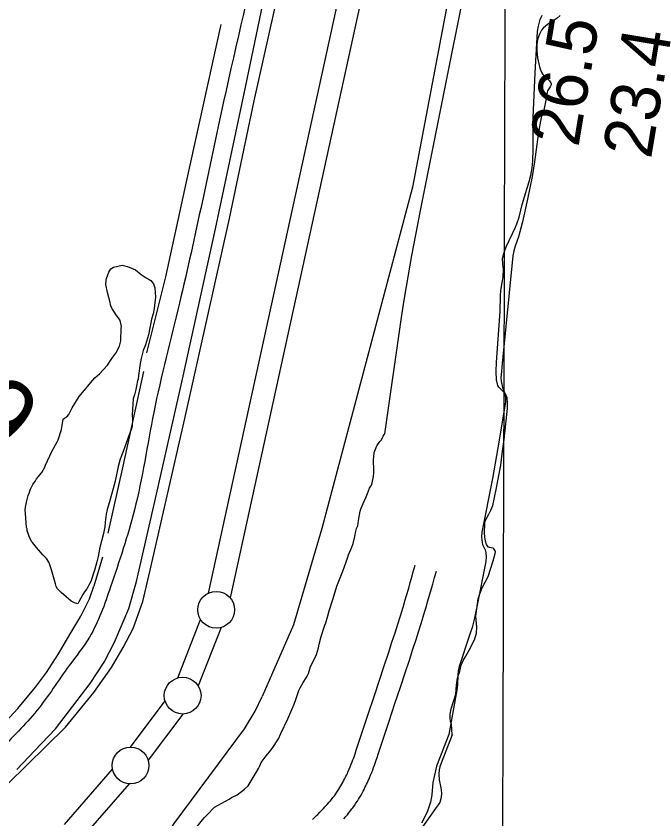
# Model space of a CAD drawing. Extents: x 3161564 to 3199464, y 849354 to 874788.
# Drawn here: x 3175603 to 3176471, y 869390 to 870482 of the extents above; entities that cross this region are included whole.
import ezdxf

# ---------------------------------------------------------------- set-up
doc = ezdxf.new("R2010")
doc.units = 0
for name, color, linetype in [('V-GRID-MAJR', 7, 'Continuous'), ('V-LEVE-TOET', 7, 'Continuous'), ('V-RIVR-RANG', 7, 'Continuous'), ('V-ROAD-CNTR', 7, 'Continuous'), ('V-SITE-VEGE', 7, 'Continuous'), ('V-SURV-IDEN', 7, 'Continuous'), ('V-SURV-LINE', 7, 'Continuous'), ('V-TOPO-SHOR', 7, 'Continuous')]:
    doc.layers.add(name, color=color, linetype=linetype)

msp = doc.modelspace()

# ---------------------------------------------------------------- linework, layer by layer
at = {"layer": 'V-GRID-MAJR'}
msp.add_spline([(3176222.1410000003, 854791.1240000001), (3176239.768, 860850.5530000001), (3176257.404, 866913.068), (3176275.039, 872975.626), (3176275.048, 872978.667)], degree=3, dxfattribs=at)
at = {"layer": 'V-LEVE-TOET'}
for points in [[(3175669.738000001, 869514.5099999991), (3175708.198000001, 869561.856999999), (3175732.372000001, 869595.7699999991), (3175748.332000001, 869623.0369999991), (3175762.058000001, 869648.878999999), (3175775.258000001, 869685.574999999), (3175784.889000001, 869728.035999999), (3175832.198000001, 869934.2939999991), (3175892.899000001, 870206.655999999), (3175926.2690000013, 870366.307999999), (3175967.069000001, 870549.3459999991), (3176018.859000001, 870778.4959999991), (3176047.926000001, 870905.3269999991), (3176080.453000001, 871065.533999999), (3176105.082000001, 871234.712999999), (3176159.337000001, 871580.123999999), (3176184.862000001, 871793.4339999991), (3176216.7690000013, 872030.7399999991), (3176255.034000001, 872301.2399999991), (3176314.084000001, 872686.621999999), (3176349.676000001, 872849.050999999), (3176380.955172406, 872978.3746601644)], [(3176478.148000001, 872339.542999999), (3176468.909000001, 872287.337999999), (3176458.986000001, 872221.037999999), (3176408.313000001, 871944.309999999), (3176379.415000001, 871710.888999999), (3176378.688000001, 871680.0319999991), (3176378.135000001, 871643.724999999), (3176375.205000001, 871570.586999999), (3176373.527000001, 871541.283999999), (3176341.085000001, 871290.329999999), (3176335.283000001, 871235.1249999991), (3176329.973000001, 871198.3509999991), (3176324.869000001, 871172.4659999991), (3176274.335000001, 870917.665999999), (3176234.616000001, 870710.0129999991), (3176228.691000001, 870677.5789999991), (3176219.067000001, 870634.459999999), (3176203.726000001, 870577.062999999), (3176141.878000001, 870249.145999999), (3176018.202000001, 869784.677999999), (3175980.086000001, 869653.8209999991), (3175937.514000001, 869556.466999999)], [(3175359.098000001, 867715.425999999), (3175439.306000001, 868019.704999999), (3175514.068000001, 868356.537999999), (3175516.812000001, 868380.5929999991), (3175519.5360000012, 868418.5549999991), (3175524.056000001, 868459.7939999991), (3175578.502000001, 868705.133999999), (3175675.952000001, 869077.6669999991), (3175702.8030000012, 869176.202999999), (3175720.713000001, 869235.131999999), (3175734.738000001, 869265.746999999), (3175754.173000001, 869289.665999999), (3175775.729000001, 869317.6739999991), (3175798.580000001, 869353.0489999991), (3175817.516000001, 869383.510999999), (3175913.203000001, 869512.2549999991), (3175927.727000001, 869536.4929999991), (3175937.514000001, 869556.466999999)], [(3175669.738000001, 869514.5099999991), (3175591.4820000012, 869437.657999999), (3175521.557000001, 869368.834999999), (3175510.451000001, 869354.910999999), (3175501.962000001, 869342.300999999), (3175494.294000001, 869327.8919999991), (3175484.9990000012, 869307.4239999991), (3175473.593000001, 869275.8319999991), (3175466.755000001, 869252.258999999), (3175430.360000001, 869081.2289999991), (3175349.110000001, 868708.5539999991), (3175302.915000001, 868416.2699999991), (3175283.832000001, 868266.2069999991), (3175274.057000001, 868237.3949999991), (3175260.702000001, 868196.307999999), (3175244.574000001, 868149.4909999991), (3175227.780000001, 868110.1959999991), (3175154.570000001, 867830.1419999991)]]:
    msp.add_lwpolyline(points, dxfattribs=at)
at = {"layer": 'V-ROAD-CNTR'}
for points in [[(3176025.6849118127, 869409.4001536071), (3176028.270906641, 869412.404147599), (3176030.1029029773, 869414.6041431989), (3176031.4379003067, 869416.2471399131), (3176033.4528962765, 869418.7981348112), (3176035.430892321, 869421.3891296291), (3176036.3348905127, 869422.610127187), (3176038.165886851, 869425.170122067), (3176039.8558834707, 869427.6441171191), (3176041.4408803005, 869430.0711122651), (3176042.9338773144, 869432.455107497), (3176044.335874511, 869434.7851028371), (3176045.6578718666, 869437.069098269), (3176046.9058693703, 869439.305093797), (3176048.0818670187, 869441.4880894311), (3176049.196864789, 869443.6280851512), (3176050.2528626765, 869445.718080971), (3176051.2518606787, 869447.7550768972), (3176052.199858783, 869449.7460729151), (3176053.100856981, 869451.6890690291), (3176053.9428552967, 869453.5540652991), (3176055.5738520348, 869457.2960578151), (3176057.040849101, 869460.813050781), (3176058.3788464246, 869464.145044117), (3176059.6018439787, 869467.2990378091), (3176060.723841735, 869470.278031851), (3176061.7468396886, 869473.0700262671), (3176063.6488358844, 869478.4300155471), (3176065.262832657, 869483.1430061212), (3176066.643829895, 869487.273997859), (3176076.3058105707, 869517.1129381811), (3176080.846801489, 869530.795910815), (3176089.3767844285, 869556.3138597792), (3176096.840769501, 869578.5998152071), (3176103.3327565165, 869598.074776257), (3176108.957745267, 869615.106742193), (3176113.8207355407, 869630.008712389), (3176118.017727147, 869643.0526863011), (3176121.638719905, 869654.4706634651), (3176124.764713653, 869664.4686434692), (3176127.4607082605, 869673.2226259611), (3176129.7907036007, 869680.8886106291), (3176131.8036995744, 869687.599597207), (3176133.540696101, 869693.465585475), (3176136.543690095, 869703.7765648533), (3176138.750685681, 869711.5065493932), (3176140.3776824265, 869717.2985378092), (3176142.7836776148, 869726.0225203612), (3176145.145672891, 869734.795502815)], [(3176048.420866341, 869389.8281927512), (3176051.166860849, 869393.0181863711), (3176053.270856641, 869395.5441813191), (3176054.851853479, 869397.4891774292), (3176057.1488488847, 869400.3981716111), (3176059.408844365, 869403.359165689), (3176060.590842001, 869404.9541624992), (3176062.755837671, 869407.9821564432), (3176064.803833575, 869410.9801504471), (3176066.714829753, 869413.9071445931), (3176068.499826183, 869416.7571388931), (3176070.173822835, 869419.537133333), (3176071.7398197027, 869422.245127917), (3176073.209816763, 869424.8771226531), (3176074.5918139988, 869427.4421175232), (3176075.888811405, 869429.9321125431), (3176077.110808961, 869432.3501077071), (3176078.263806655, 869434.7031030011), (3176079.3518044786, 869436.9880984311), (3176080.3788024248, 869439.203094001), (3176081.3648004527, 869441.3840896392), (3176083.1697968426, 869445.526081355), (3176084.8067935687, 869449.449073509), (3176086.2847906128, 869453.1330661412), (3176087.6257879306, 869456.5890592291), (3176088.845785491, 869459.830052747), (3176089.9687832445, 869462.892046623), (3176091.9767792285, 869468.5540352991), (3176093.6807758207, 869473.5270253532), (3176095.141772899, 869477.8980166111), (3176104.813753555, 869507.7669568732), (3176109.308744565, 869521.315929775), (3176117.8267275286, 869546.793878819), (3176125.294712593, 869569.091834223), (3176131.806699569, 869588.6267951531), (3176137.4616882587, 869605.7507609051), (3176142.358678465, 869620.7607308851), (3176146.5956699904, 869633.922704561), (3176150.254662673, 869645.4606814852), (3176153.416656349, 869655.576661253), (3176156.1486508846, 869664.444643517), (3176158.5106461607, 869672.218627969), (3176160.5536420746, 869679.0316143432), (3176162.3246385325, 869685.0116023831), (3176165.3696324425, 869695.462581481), (3176167.616627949, 869703.332565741), (3176169.279624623, 869709.2565538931), (3176171.7276197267, 869718.1345361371), (3176174.113614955, 869726.9975184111)], [(3176005.540952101, 869389.1171941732), (3176007.581948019, 869390.9751904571), (3176009.474944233, 869392.7321869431), (3176011.234940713, 869394.396183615), (3176012.8459374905, 869395.9451805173), (3176015.8949313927, 869398.9521745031), (3176018.493926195, 869401.6021692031), (3176020.733921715, 869403.9541644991), (3176022.6659178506, 869406.0361603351), (3176024.334914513, 869407.8791566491), (3176025.827911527, 869409.5641532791)]]:
    msp.add_lwpolyline(points, dxfattribs=at)
msp.add_spline([(3176214.436534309, 872287.967396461), (3176116.8077295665, 871676.8626186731), (3176098.393766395, 871490.9449905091), (3176090.6737818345, 871415.8731406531), (3176074.078815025, 871299.531373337), (3176058.2058467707, 871187.518597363), (3176040.2208827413, 871070.2398319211), (3175999.5479640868, 870899.038174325), (3175937.9290873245, 870603.4047655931), (3175884.9331933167, 870365.7572408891), (3175824.806313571, 870091.4527894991), (3175789.966383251, 869942.7890868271), (3175763.646435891, 869809.981352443), (3175731.110500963, 869705.4375615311), (3175702.3135585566, 869636.881698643), (3175675.0326131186, 869598.4667754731), (3175630.9917012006, 869537.224897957), (3175579.3838044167, 869482.4070075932), (3175530.4689022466, 869432.7421069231), (3175484.1399949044, 869377.7432169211), (3175466.8220295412, 869337.1482981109), (3175448.870065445, 869288.948394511), (3175412.8401375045, 869163.3436457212), (3175354.171254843, 868894.673183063), (3175303.0893570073, 868660.035652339), (3175288.269386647, 868568.9528345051), (3175271.5774200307, 868449.007074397), (3175249.1094649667, 868331.0303103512), (3175221.754519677, 868196.0075803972), (3175175.815611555, 868026.9179185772), (3175130.084703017, 867866.9672384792), (3175087.9327873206, 867676.3666196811), (3175040.187882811, 867488.062996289), (3174985.3579924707, 867232.2935078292), (3174937.599087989, 866993.627985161), (3174859.654243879, 866658.7776548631), (3174804.595353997, 866380.105212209), (3174764.5064341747, 866230.530511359), (3174736.375490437, 866088.411795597)], degree=3, dxfattribs=at)
at = {"layer": 'V-SITE-VEGE'}
for points in [[(3175848.615000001, 869378.927999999), (3175858.470000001, 869391.086999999), (3175861.937000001, 869394.9469999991), (3175872.331000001, 869405.969999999), (3175892.290000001, 869416.7669999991), (3175895.721000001, 869418.939999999), (3175903.129000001, 869422.709999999), (3175913.153000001, 869430.0789999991), (3175918.048000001, 869434.7499999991), (3175922.427000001, 869441.405999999), (3175927.7150000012, 869450.8559999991), (3175929.169000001, 869452.792999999), (3175932.3940000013, 869458.3509999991), (3175934.170000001, 869461.969999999), (3175935.960000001, 869466.432999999), (3175941.203000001, 869473.9119999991), (3175951.046000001, 869485.5099999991), (3175959.520000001, 869498.827999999), (3175962.787000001, 869506.0739999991), (3175972.255000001, 869525.8429999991), (3175980.887000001, 869545.915999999), (3175983.289000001, 869552.3339999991), (3175984.819000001, 869557.648999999), (3175987.230000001, 869564.351999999), (3175989.007000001, 869568.2509999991), (3175993.118000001, 869575.4789999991), (3175996.927000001, 869581.863999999), (3175998.967000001, 869584.9139999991), (3176000.163000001, 869587.7009999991), (3176003.198000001, 869597.2039999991), (3176009.086000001, 869608.327999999), (3176011.181000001, 869613.6309999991), (3176013.915000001, 869622.2939999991), (3176014.886000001, 869627.6229999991), (3176017.659000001, 869637.974999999), (3176022.523000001, 869653.3479999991), (3176023.725000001, 869656.697999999), (3176026.760000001, 869666.202999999), (3176028.6070000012, 869672.915999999), (3176033.779000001, 869689.408999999), (3176038.679000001, 869706.4689999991), (3176047.029000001, 869726.5469999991), (3176049.431000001, 869732.9679999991), (3176053.358000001, 869744.4199999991), (3176054.594000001, 869749.177999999), (3176059.3400000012, 869759.484999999), (3176060.8570000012, 869764.236999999), (3176063.331000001, 869773.7559999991), (3176064.632000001, 869781.324999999), (3176065.555000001, 869784.6819999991), (3176067.331000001, 869788.300999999), (3176068.345000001, 869795.5979999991), (3176070.616000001, 869808.4979999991), (3176072.113000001, 869812.4029999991), (3176074.798000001, 869818.817999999), (3176078.665000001, 869827.738999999), (3176080.4650000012, 869832.481999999), (3176083.166000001, 869839.7399999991), (3176085.798000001, 869843.9019999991), (3176086.713000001, 869846.9779999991), (3176088.597000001, 869855.3809999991), (3176089.011000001, 869861.0029999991), (3176089.193000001, 869868.8829999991), (3176088.726000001, 869873.113999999), (3176088.573000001, 869878.469999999), (3176088.946000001, 869882.4019999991), (3176089.640000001, 869888.0179999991), (3176093.230000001, 869897.2259999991), (3176097.318000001, 869903.3269999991), (3176099.337000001, 869905.5299999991), (3176101.698000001, 869910.2629999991), (3176103.167000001, 869912.763999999), (3176104.029000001, 869913.586999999), (3176126.909000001, 870071.6909999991), (3176130.100000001, 870092.8459999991), (3176133.526000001, 870113.979999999), (3176140.957000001, 870156.1869999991), (3176146.238000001, 870184.2849999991), (3176153.542000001, 870221.714999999), (3176163.462000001, 870271.564999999), (3176233.725000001, 870623.3559999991)], [(3176342.334000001, 870482.758999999), (3176338.511000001, 870479.0929999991), (3176334.366000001, 870476.030999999), (3176326.704000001, 870471.086999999), (3176322.8740000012, 870468.332999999), (3176319.380000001, 870465.172999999), (3176317.326000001, 870462.599999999), (3176314.258000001, 870457.1299999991), (3176312.202000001, 870451.3749999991), (3176311.332000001, 870447.4169999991), (3176310.711000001, 870442.033999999), (3176310.707000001, 870434.7459999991), (3176311.813000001, 870425.037999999), (3176314.447000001, 870412.579999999), (3176315.606000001, 870408.4859999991), (3176317.457000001, 870404.5439999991), (3176318.9650000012, 870402.403999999), (3176320.681000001, 870400.4949999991), (3176325.688000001, 870396.1349999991), (3176328.076000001, 870393.756999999), (3176329.993000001, 870391.0989999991), (3176330.300000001, 870389.834999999), (3176330.114000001, 870388.454999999), (3176329.067000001, 870385.7509999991), (3176325.420000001, 870380.268999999), (3176324.660000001, 870378.2699999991), (3176323.3940000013, 870369.626999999), (3176320.204000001, 870353.7309999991), (3176316.579000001, 870344.0319999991), (3176313.761000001, 870329.0669999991), (3176311.588000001, 870313.976999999), (3176307.762000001, 870283.6989999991), (3176304.453000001, 870263.6499999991), (3176298.116000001, 870232.7989999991), (3176291.098000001, 870202.086999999), (3176285.832000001, 870181.741999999), (3176281.185000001, 870168.898999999), (3176279.469000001, 870162.3039999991), (3176278.318000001, 870155.608999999), (3176263.833000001, 870009.1039999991), (3176262.167000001, 869993.863999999), (3176262.0360000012, 869989.5229999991), (3176262.413000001, 869985.180999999), (3176264.035000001, 869976.4949999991), (3176267.320000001, 869968.317999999), (3176268.115000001, 869962.738999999), (3176267.933000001, 869957.1619999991), (3176259.470000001, 869904.8849999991), (3176250.258000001, 869852.672999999), (3176236.074000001, 869779.7599999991), (3176235.609000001, 869772.8159999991), (3176236.219000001, 869765.8629999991), (3176236.899000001, 869763.2429999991), (3176240.522000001, 869755.7499999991), (3176241.464000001, 869752.2799999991), (3176241.784000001, 869746.1569999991), (3176241.233000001, 869740.0419999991), (3176229.846000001, 869680.3139999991), (3176225.693000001, 869660.961999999), (3176222.752000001, 869650.2019999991), (3176219.362000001, 869639.574999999), (3176204.942000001, 869597.2529999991), (3176203.728000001, 869591.2649999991), (3176203.236000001, 869585.1619999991), (3176202.960000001, 869572.832999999), (3176202.120000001, 869564.7039999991), (3176191.212000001, 869504.795999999)], [(3175702.613000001, 869709.425999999), (3175700.848000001, 869706.013999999), (3175698.841000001, 869702.849999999), (3175695.5900000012, 869698.474999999), (3175693.333000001, 869695.0689999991), (3175688.043000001, 869685.074999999), (3175686.780000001, 869682.3919999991), (3175682.133000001, 869683.682999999), (3175677.498000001, 869685.9559999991), (3175664.158000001, 869697.6749999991), (3175660.522000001, 869701.1599999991), (3175659.072000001, 869702.898999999), (3175657.397000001, 869706.111999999), (3175656.213000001, 869709.3189999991), (3175651.077000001, 869728.7819999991), (3175648.714000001, 869735.4419999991), (3175647.290000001, 869739.143999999), (3175643.917000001, 869743.8529999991), (3175639.076000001, 869748.8289999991), (3175630.378000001, 869759.011999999), (3175625.067000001, 869765.7109999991), (3175623.613000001, 869767.2039999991), (3175620.271000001, 869774.121999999), (3175619.573000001, 869776.8339999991), (3175617.920000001, 869781.7649999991), (3175617.709000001, 869784.2229999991), (3175616.998000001, 869786.194999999), (3175615.301000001, 869805.8579999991), (3175615.108000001, 869809.787999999), (3175615.657000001, 869813.9539999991), (3175617.488000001, 869822.2749999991), (3175619.306000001, 869829.6149999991), (3175620.335000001, 869833.0389999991), (3175622.368000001, 869838.1649999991), (3175623.376000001, 869840.1149999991), (3175625.399000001, 869844.5079999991), (3175628.905000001, 869849.613999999), (3175630.665000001, 869852.535999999), (3175637.648000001, 869860.7869999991), (3175641.679000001, 869868.3429999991), (3175642.695000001, 869870.783999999), (3175651.292000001, 869889.3239999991), (3175658.589000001, 869902.4809999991), (3175660.103000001, 869905.4049999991), (3175664.469000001, 869919.5859999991), (3175666.867000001, 869933.5449999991), (3175668.606000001, 869934.9929999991), (3175671.573000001, 869936.6719999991), (3175674.566000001, 869940.067999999), (3175679.104000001, 869948.8429999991), (3175688.398000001, 869964.4289999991), (3175695.635000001, 869973.1669999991), (3175700.123000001, 869978.2649999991), (3175704.120000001, 869983.363999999), (3175709.851000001, 869989.667999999), (3175716.306000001, 869994.9809999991), (3175726.777000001, 870006.866999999), (3175731.285000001, 870013.432999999), (3175734.293000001, 870018.057999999), (3175738.293000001, 870023.4029999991), (3175743.329000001, 870032.6639999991), (3175745.148000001, 870040.003999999), (3175745.625000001, 870057.1799999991), (3175745.904000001, 870059.631999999), (3175744.294000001, 870067.508999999), (3175741.892000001, 870071.4689999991), (3175739.233000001, 870074.4509999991), (3175732.741000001, 870084.604999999), (3175731.555000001, 870087.5669999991), (3175730.169000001, 870093.9689999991), (3175728.766000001, 870098.895999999), (3175727.138000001, 870105.7919999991), (3175724.830000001, 870116.623999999), (3175725.401000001, 870122.5079999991), (3175725.675000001, 870124.7109999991), (3175727.463000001, 870129.8429999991), (3175728.983000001, 870133.2599999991), (3175731.750000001, 870138.133999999), (3175735.2150000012, 870140.2939999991), (3175746.790000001, 870143.0839999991), (3175754.376000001, 870141.260999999), (3175759.746000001, 870138.979999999), (3175764.866000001, 870136.4539999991), (3175772.640000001, 870130.457999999), (3175779.696000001, 870125.697999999), (3175783.593000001, 870123.434999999), (3175785.780000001, 870121.9339999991), (3175789.403000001, 870117.466999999), (3175791.541000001, 870112.2819999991), (3175792.350000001, 870099.5059999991), (3175791.809000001, 870095.829999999), (3175790.423000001, 870084.0689999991), (3175789.096000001, 870076.719999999), (3175787.031000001, 870069.383999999), (3175782.573000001, 870048.332999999), (3175778.461000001, 870034.6419999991), (3175775.4110000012, 870027.072999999), (3175772.558000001, 870015.8189999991), (3175771.489000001, 870009.4519999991), (3175769.054000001, 869992.790999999), (3175768.497000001, 869987.8899999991)], [(3175768.497000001, 869987.8899999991), (3175767.731000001, 869985.6909999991), (3175766.654000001, 869978.5859999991), (3175765.362000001, 869973.9419999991), (3175763.791000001, 869966.596999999), (3175761.9990000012, 869961.2189999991), (3175760.721000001, 869939.3899999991), (3175761.130000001, 869933.493999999), (3175760.510000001, 869923.9269999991), (3175759.728000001, 869920.5029999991), (3175756.930000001, 869913.4189999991), (3175748.507000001, 869889.4779999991), (3175744.435000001, 869878.9779999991), (3175741.353000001, 869868.954999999), (3175737.652000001, 869849.3659999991), (3175729.657000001, 869820.998999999), (3175726.325000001, 869810.733999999), (3175725.006000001, 869804.1229999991), (3175723.879000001, 869793.3389999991), (3175723.548000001, 869786.9589999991), (3175721.4650000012, 869778.150999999), (3175716.273000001, 869757.354999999), (3175715.491000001, 869753.9289999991), (3175714.162000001, 869746.582999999), (3175712.345000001, 869739.2429999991), (3175709.760000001, 869729.702999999), (3175704.128000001, 869712.5959999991), (3175702.613000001, 869709.425999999)], [(3176191.212000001, 869504.795999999), (3176174.329000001, 869461.4049999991), (3176169.502000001, 869439.091999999), (3176168.031000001, 869422.5179999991), (3176166.3030000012, 869412.420999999), (3176161.711000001, 869398.954999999), (3176153.759000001, 869383.8659999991)]]:
    msp.add_lwpolyline(points, dxfattribs=at)
at = {"layer": 'V-SURV-LINE'}
for points in [[(3175864.4221423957, 869697.0133353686), (3176152.645891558, 871014.9413014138)], [(3176181.951924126, 871008.5259688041), (3175893.728332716, 869690.5987240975)], [(3175822.4641804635, 869581.5495361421), (3175853.5644753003, 869661.136856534)], [(3175881.501031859, 869650.2030072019), (3175850.4007177, 869570.6156373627)], [(3175758.314370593, 869487.4263624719), (3175805.1995982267, 869550.4060640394)], [(3175829.2522209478, 869532.4764321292), (3175782.366265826, 869469.4957533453)], [(3175668.5002916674, 869382.3175280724), (3175733.9697627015, 869457.2580180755)], [(3175756.554329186, 869437.511182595), (3175691.084146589, 869362.569878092)]]:
    msp.add_lwpolyline(points, dxfattribs=at)
for centre in [(3175874.8053, 869674.2801299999), (3175829.15987, 869557.4723999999), (3175758.4057, 869462.4303499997)]:
    msp.add_circle(centre, 25, dxfattribs=at)
at = {"layer": 'V-TOPO-SHOR'}
for p, q in [((3175775.782000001, 869998.312999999), (3175747.929000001, 869869.6349999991)), ((3175747.929000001, 869869.6349999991), (3175727.603000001, 869778.4459999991)), ((3175720.320000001, 869745.670999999), (3175708.267000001, 869706.457999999))]:
    msp.add_line(p, q, dxfattribs=at)
for points in [[(3175603.627000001, 869456.8359999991), (3175628.389000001, 869483.0149999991), (3175656.338000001, 869512.444999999), (3175703.4650000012, 869574.0469999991), (3175722.397000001, 869602.9119999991), (3175736.516000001, 869630.030999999), (3175755.959000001, 869676.165999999), (3175766.212000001, 869712.5489999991), (3175793.843000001, 869831.5029999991), (3175829.175000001, 869987.9929999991), (3175873.693000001, 870192.466999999), (3175912.861000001, 870376.6399999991), (3175952.897000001, 870567.7819999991), (3175994.295000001, 870762.939999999), (3176000.775000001, 870784.6889999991)], [(3176195.757000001, 869504.3389999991), (3176194.690000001, 869518.6159999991), (3176193.500000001, 869522.1299999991), (3176192.892000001, 869526.7509999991), (3176193.000000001, 869532.476999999), (3176194.254000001, 869539.574999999), (3176200.635000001, 869559.2889999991), (3176201.569000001, 869571.7039999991), (3176203.009000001, 869581.1739999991), (3176205.847000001, 869590.8999999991), (3176207.818000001, 869598.962999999), (3176210.728000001, 869605.0539999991), (3176214.332000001, 869610.9909999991), (3176218.539000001, 869619.1519999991), (3176223.452000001, 869627.7189999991), (3176226.659000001, 869634.782999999), (3176228.758000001, 869642.283999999), (3176229.193000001, 869650.3779999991), (3176227.947000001, 869665.7669999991), (3176230.909000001, 869689.1769999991), (3176233.276000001, 869696.1159999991), (3176236.500000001, 869704.0169999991), (3176244.481000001, 869719.6499999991), (3176251.585000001, 869740.606999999), (3176254.016000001, 869750.8979999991), (3176254.3400000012, 869753.2649999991), (3176254.219000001, 869754.2459999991), (3176252.462000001, 869757.2139999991), (3176251.221000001, 869758.0739999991), (3176248.851000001, 869758.3999999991), (3176246.488000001, 869759.003999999), (3176244.962000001, 869759.591999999), (3176243.045000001, 869761.5819999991), (3176242.515000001, 869762.988999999), (3176241.069000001, 869767.7669999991), (3176239.920000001, 869773.513999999), (3176239.599000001, 869778.5499999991), (3176239.859000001, 869792.234999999), (3176240.477000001, 869795.435999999), (3176245.538000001, 869804.417999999), (3176248.153000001, 869809.677999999), (3176251.071000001, 869816.185999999), (3176255.5360000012, 869837.8929999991), (3176261.615000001, 869871.020999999), (3176263.935000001, 869890.1149999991), (3176266.472000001, 869905.988999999), (3176269.9110000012, 869939.866999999), (3176270.900000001, 869947.8089999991), (3176271.044000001, 869955.2109999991), (3176270.206000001, 869962.6299999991), (3176268.354000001, 869968.1129999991), (3176258.887000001, 869976.9539999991), (3176257.676000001, 869979.491999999), (3176256.007000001, 869987.2059999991), (3176255.382000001, 869998.3929999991), (3176256.044000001, 870011.089999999), (3176260.990000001, 870080.0009999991), (3176261.399000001, 870101.5049999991), (3176261.815000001, 870108.6199999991), (3176262.743000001, 870113.3529999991), (3176264.830000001, 870127.5619999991), (3176265.432000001, 870137.187999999), (3176264.4650000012, 870145.0269999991), (3176263.902000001, 870152.162999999), (3176265.708000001, 870158.971999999), (3176268.957000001, 870168.1309999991), (3176281.896000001, 870194.7039999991), (3176283.657000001, 870199.278999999), (3176286.625000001, 870208.3019999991), (3176290.862000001, 870225.4029999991), (3176300.537000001, 870256.6469999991), (3176302.796000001, 870265.2649999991), (3176304.524000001, 870275.287999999), (3176305.401000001, 870284.6309999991), (3176305.841000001, 870300.4069999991), (3176305.968000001, 870321.775999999), (3176305.548000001, 870343.7139999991), (3176308.667000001, 870404.6969999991), (3176311.829000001, 870460.650999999), (3176312.810000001, 870468.1749999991), (3176315.354000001, 870477.067999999), (3176317.986000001, 870483.1619999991)], [(3175881.092000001, 870470.1919999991), (3175833.972000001, 870256.177999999), (3175805.767000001, 870127.3309999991), (3175780.011000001, 870023.785999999)], [(3175553.125000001, 869483.9489999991), (3175583.026000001, 869516.0989999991), (3175605.292000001, 869539.814999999), (3175629.256000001, 869569.1379999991), (3175644.214000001, 869588.947999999), (3175660.264000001, 869614.498999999), (3175677.105000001, 869642.976999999), (3175690.896000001, 869665.751999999), (3175702.740000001, 869689.1769999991), (3175708.267000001, 869706.457999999)], [(3176195.757000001, 869504.3389999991), (3176180.612000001, 869465.6869999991), (3176179.000000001, 869460.699999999), (3176178.136000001, 869456.3359999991), (3176177.397000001, 869450.6039999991), (3176178.154000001, 869442.7559999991), (3176180.290000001, 869431.915999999), (3176181.048000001, 869424.937999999), (3176180.559000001, 869418.707999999), (3176178.699000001, 869411.9759999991), (3176173.104000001, 869403.8679999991), (3176142.263000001, 869360.5819999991)]]:
    msp.add_lwpolyline(points, dxfattribs=at)

# ---------------------------------------------------------------- texts
at = {"layer": 'V-RIVR-RANG'}
for s, p in [('26.5', (3176367.205876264, 870302.4005279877)), ('23.4', (3176465.896876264, 870286.2735279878))]:
    msp.add_text(s, height=67, rotation=80.57832571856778, dxfattribs=at).set_placement(p)
at = {"layer": 'V-SURV-IDEN'}
msp.add_text('603+32.9', height=100.00000000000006, rotation=316.223845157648, dxfattribs=at).set_placement((3175168.40116313, 870266.399394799))

doc.saveas('drawing.dxf')
